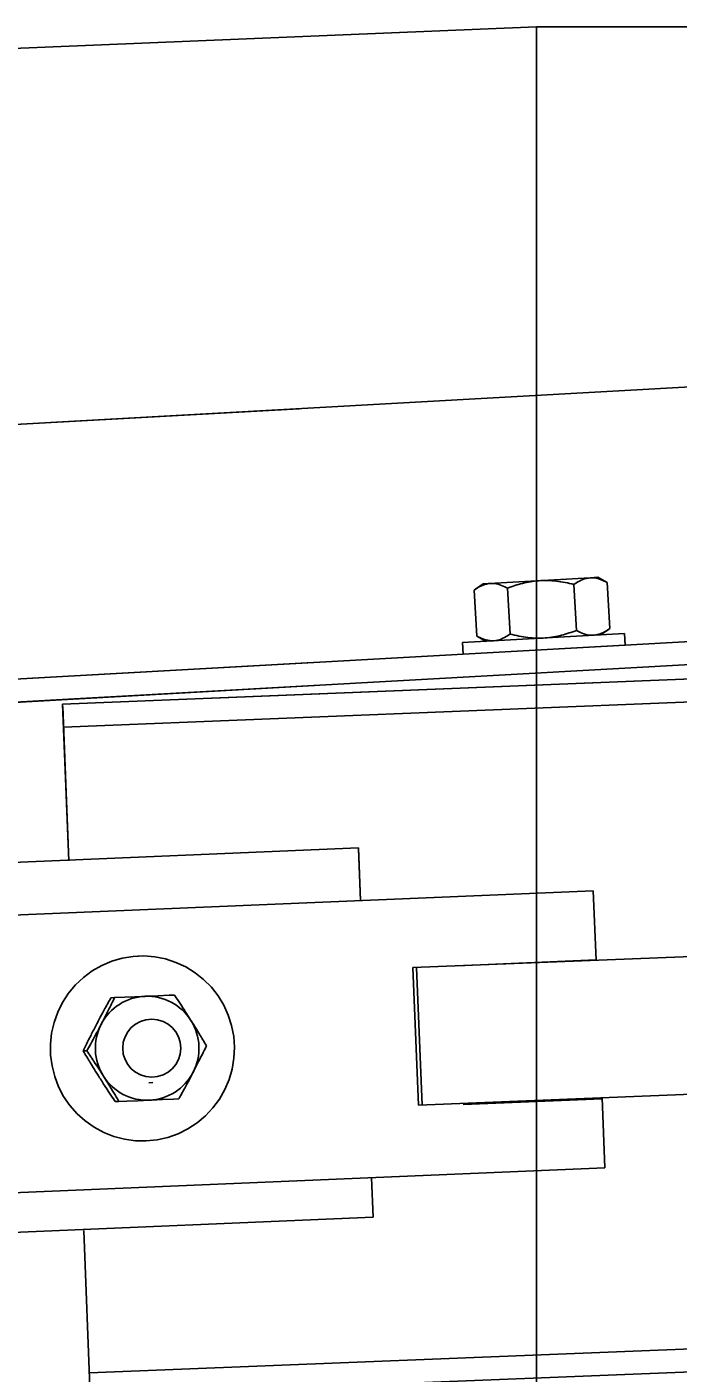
# Model space of a CAD drawing. Extents: x 9538 to 81668, y 7600 to 11751.
# Drawn here: x 11491.49 to 11497.37, y 9732.75 to 9744.89 of the extents above; entities that cross this region are included whole.
import ezdxf

# ---------------------------------------------------------------- set-up
doc = ezdxf.new("R2010")
doc.units = 0
doc.layers.add('dsnStdNameDate', color=7, linetype='Continuous')
doc.layers.add('dsnStdTable', color=7, linetype='Continuous')

msp = doc.modelspace()

# ---------------------------------------------------------------- linework, layer by layer
at = {"layer": 'dsnStdNameDate'}
for p, q in [((11496.092, 9744.888), (11020.802, 9725.365)), ((11496.092, 9626.659), (11496.092, 9744.888)), ((11800.835, 9744.888), (11496.092, 9744.888)), ((11496.092, 9744.888), (11496.092, 9626.659))]:
    msp.add_line(p, q, dxfattribs=at)
at = {"layer": 'dsnStdTable'}
for p, q in [((11020.698, 9725.365), (11496.092, 9744.888)), ((11800.835, 9744.888), (11496.092, 9744.888)), ((11447.154, 9738.841), (11497.805, 9741.661)), ((11447.154, 9738.841), (11493.95, 9741.446)), ((11495.61, 9739.869), (11495.529, 9739.812)), ((11495.61, 9739.869), (11495.529, 9739.812)), ((11495.61, 9739.869), (11496.575, 9739.923)), ((11495.61, 9739.869), (11496.575, 9739.923)), ((11496.453, 9739.447), (11496.43, 9739.863)), ((11496.453, 9739.447), (11496.43, 9739.863)), ((11496.575, 9739.923), (11496.644, 9739.927)), ((11496.575, 9739.923), (11496.644, 9739.927)), ((11496.73, 9739.879), (11496.644, 9739.927)), ((11496.73, 9739.879), (11496.644, 9739.927)), ((11496.753, 9739.464), (11496.73, 9739.879)), ((11496.753, 9739.464), (11496.73, 9739.879)), ((11495.553, 9739.397), (11495.529, 9739.812)), ((11495.553, 9739.397), (11495.529, 9739.812)), ((11495.853, 9739.414), (11495.83, 9739.829)), ((11495.853, 9739.414), (11495.83, 9739.829)), ((11464.315, 9737.501), (11497.933, 9739.373)), ((11496.887, 9739.419), (11495.425, 9739.338)), ((11496.887, 9739.419), (11495.425, 9739.338)), ((11495.639, 9739.349), (11495.553, 9739.397)), ((11495.639, 9739.349), (11495.553, 9739.397)), ((11496.673, 9739.407), (11496.753, 9739.464)), ((11496.673, 9739.407), (11496.753, 9739.464)), ((11496.887, 9739.419), (11496.892, 9739.315)), ((11496.887, 9739.419), (11496.892, 9739.315)), ((11495.425, 9739.338), (11495.431, 9739.233)), ((11495.425, 9739.338), (11495.431, 9739.233)), ((11495.431, 9739.233), (11496.892, 9739.315)), ((11495.431, 9739.233), (11496.892, 9739.315)), ((11464.315, 9737.501), (11494.078, 9739.158)), ((11464.327, 9737.293), (11497.944, 9739.165)), ((11491.817, 9738.784), (11498.74, 9739.061)), ((11493.165, 9738.838), (11498.74, 9739.061)), ((11464.327, 9737.293), (11494.089, 9738.95)), ((11491.873, 9737.37), (11491.817, 9738.784)), ((11491.873, 9737.37), (11491.818, 9738.763)), ((11491.825, 9738.576), (11498.749, 9738.853)), ((11491.825, 9738.576), (11498.749, 9738.853)), ((11470.063, 9736.458), (11494.485, 9737.488)), ((11494.504, 9737.012), (11494.485, 9737.488)), ((11494.504, 9737.012), (11494.485, 9737.48)), ((11496.604, 9737.101), (11484.159, 9736.575)), ((11496.604, 9737.101), (11484.159, 9736.575)), ((11496.631, 9736.474), (11496.604, 9737.101)), ((11496.631, 9736.474), (11496.604, 9737.101)), ((11492.501, 9736.512), (11492.495, 9736.512)), ((11492.501, 9736.512), (11492.495, 9736.512)), ((11494.977, 9736.408), (11498.84, 9736.563)), ((11494.977, 9736.408), (11498.84, 9736.563)), ((11495.377, 9736.423), (11496.63, 9736.477)), ((11495.377, 9736.423), (11496.63, 9736.477)), ((11495.027, 9735.168), (11494.977, 9736.408)), ((11495.027, 9735.168), (11494.977, 9736.408)), ((11495.059, 9735.169), (11495.01, 9736.41)), ((11495.059, 9735.169), (11495.01, 9736.41)), ((11492.286, 9736.138), (11492.252, 9736.136)), ((11492.286, 9736.138), (11492.252, 9736.136)), ((11492.286, 9736.138), (11492.56, 9736.149)), ((11492.286, 9736.138), (11492.56, 9736.149)), ((11492.036, 9735.658), (11492.002, 9735.657)), ((11492.036, 9735.658), (11492.002, 9735.657)), ((11492.593, 9735.369), (11492.631, 9735.371)), ((11492.593, 9735.369), (11492.631, 9735.371)), ((11492.593, 9735.369), (11492.593, 9735.369)), ((11492.593, 9735.369), (11492.593, 9735.369)), ((11498.89, 9735.322), (11495.027, 9735.168)), ((11498.89, 9735.322), (11495.027, 9735.168)), ((11492.325, 9735.201), (11492.291, 9735.2)), ((11492.325, 9735.201), (11492.291, 9735.2)), ((11496.683, 9735.224), (11495.43, 9735.174)), ((11496.683, 9735.224), (11495.43, 9735.174)), ((11496.709, 9734.603), (11496.683, 9735.234)), ((11496.709, 9734.603), (11496.683, 9735.234)), ((11492.565, 9734.846), (11492.571, 9734.847)), ((11492.565, 9734.846), (11492.571, 9734.847)), ((11484.259, 9734.077), (11496.709, 9734.603)), ((11484.259, 9734.077), (11496.709, 9734.603)), ((11494.618, 9734.158), (11494.603, 9734.514)), ((11470.196, 9733.127), (11494.618, 9734.158)), ((11492.007, 9734.039), (11492.066, 9732.547)), ((11492.007, 9734.039), (11492.066, 9732.547)), ((11498.982, 9733.032), (11492.058, 9732.755)), ((11498.982, 9733.032), (11492.058, 9732.755)), ((11498.99, 9732.824), (11492.066, 9732.547)), ((11498.99, 9732.824), (11492.066, 9732.547))]:
    msp.add_line(p, q, dxfattribs=at)
for points in [[(11492.669, 9734.857), (11492.571, 9734.847), (11492.473, 9734.848), (11492.376, 9734.862), (11492.28, 9734.887), (11492.189, 9734.923), (11492.102, 9734.969), (11492.021, 9735.026), (11491.948, 9735.091), (11491.882, 9735.165), (11491.826, 9735.247), (11491.78, 9735.334), (11491.745, 9735.426), (11491.721, 9735.522), (11491.708, 9735.62), (11491.706, 9735.718), (11491.717, 9735.817), (11491.739, 9735.913), (11491.772, 9736.006), (11491.816, 9736.094), (11491.87, 9736.177), (11491.933, 9736.252), (11492.005, 9736.32), (11492.084, 9736.378), (11492.17, 9736.427), (11492.26, 9736.465), (11492.355, 9736.493), (11492.452, 9736.508), (11492.55, 9736.513), (11492.649, 9736.505), (11492.745, 9736.486), (11492.839, 9736.455), (11492.928, 9736.414), (11493.012, 9736.362), (11493.089, 9736.301), (11493.159, 9736.231), (11493.22, 9736.153), (11493.271, 9736.069), (11493.311, 9735.979), (11493.341, 9735.885), (11493.36, 9735.788), (11493.367, 9735.69), (11493.362, 9735.591), (11493.346, 9735.494), (11493.319, 9735.399), (11493.28, 9735.308), (11493.231, 9735.222), (11493.172, 9735.143), (11493.105, 9735.071), (11493.029, 9735.008), (11492.947, 9734.955), (11492.858, 9734.911), (11492.766, 9734.878), (11492.669, 9734.857)], [(11492.669, 9734.857), (11492.571, 9734.847), (11492.473, 9734.848), (11492.376, 9734.862), (11492.28, 9734.887), (11492.189, 9734.923), (11492.102, 9734.969), (11492.021, 9735.026), (11491.948, 9735.091), (11491.882, 9735.165), (11491.826, 9735.247), (11491.78, 9735.334), (11491.745, 9735.426), (11491.721, 9735.522), (11491.708, 9735.62), (11491.706, 9735.718), (11491.717, 9735.817), (11491.739, 9735.913), (11491.772, 9736.006), (11491.816, 9736.094), (11491.87, 9736.177), (11491.933, 9736.252), (11492.005, 9736.32), (11492.084, 9736.378), (11492.17, 9736.427), (11492.26, 9736.465), (11492.355, 9736.493), (11492.452, 9736.508), (11492.55, 9736.513), (11492.649, 9736.505), (11492.745, 9736.486), (11492.839, 9736.455), (11492.928, 9736.414), (11493.012, 9736.362), (11493.089, 9736.301), (11493.159, 9736.231), (11493.22, 9736.153), (11493.271, 9736.069), (11493.311, 9735.979), (11493.341, 9735.885), (11493.36, 9735.788), (11493.367, 9735.69), (11493.362, 9735.591), (11493.346, 9735.494), (11493.319, 9735.399), (11493.28, 9735.308), (11493.231, 9735.222), (11493.172, 9735.143), (11493.105, 9735.071), (11493.029, 9735.008), (11492.947, 9734.955), (11492.858, 9734.911), (11492.766, 9734.878), (11492.669, 9734.857)], [(11492.56, 9736.149), (11492.579, 9736.15), (11492.679, 9736.155), (11492.778, 9736.159), (11492.825, 9736.161)], [(11492.56, 9736.149), (11492.579, 9736.15), (11492.679, 9736.155), (11492.778, 9736.159), (11492.825, 9736.161)], [(11492.325, 9735.201), (11492.396, 9735.204), (11492.496, 9735.208), (11492.6, 9735.213)], [(11492.325, 9735.201), (11492.396, 9735.204), (11492.496, 9735.208), (11492.6, 9735.213)], [(11492.6, 9735.213), (11492.618, 9735.214), (11492.719, 9735.218), (11492.818, 9735.222), (11492.864, 9735.224)], [(11492.6, 9735.213), (11492.618, 9735.214), (11492.719, 9735.218), (11492.818, 9735.222), (11492.864, 9735.224)]]:
    msp.add_lwpolyline(points, dxfattribs=at)
msp.add_circle((11492.621, 9735.682), 0.262, dxfattribs=at)
msp.add_circle((11492.621, 9735.682), 0.262, dxfattribs=at)
for centre, radius, start, end in [((11492.58, 9735.683), 0.467, 92.4463, 152.5402), ((11492.58, 9735.683), 0.467, 92.4463, 152.5402), ((11492.579, 9735.683), 0.467, 32.2892, 92.386), ((11492.579, 9735.683), 0.467, 32.2892, 92.386), ((11492.582, 9735.681), 0.47, 152.4942, 212.3357), ((11492.582, 9735.681), 0.47, 152.4942, 212.3357), ((11492.577, 9735.681), 0.47, 332.5251, 32.3238), ((11492.577, 9735.681), 0.47, 332.5251, 32.3238), ((11492.58, 9735.679), 0.467, 212.2951, 272.3896), ((11492.58, 9735.679), 0.467, 212.2951, 272.3896), ((11492.58, 9735.68), 0.467, 272.4635, 332.5231), ((11492.58, 9735.68), 0.467, 272.4635, 332.5231)]:
    msp.add_arc(centre, radius, start, end, dxfattribs=at)
for points in [[(11495.529, 9739.812), (11495.546, 9739.824), (11495.579, 9739.845), (11495.639, 9739.869), (11495.713, 9739.875), (11495.779, 9739.855), (11495.817, 9739.836), (11495.83, 9739.829)], [(11495.529, 9739.812), (11495.546, 9739.824), (11495.579, 9739.845), (11495.639, 9739.869), (11495.713, 9739.875), (11495.779, 9739.855), (11495.817, 9739.836), (11495.83, 9739.829)], [(11496.43, 9739.863), (11496.377, 9739.874), (11496.269, 9739.898), (11496.111, 9739.9), (11495.963, 9739.875), (11495.874, 9739.845), (11495.83, 9739.829)], [(11496.43, 9739.863), (11496.377, 9739.874), (11496.269, 9739.898), (11496.111, 9739.9), (11495.963, 9739.875), (11495.874, 9739.845), (11495.83, 9739.829)], [(11496.73, 9739.879), (11496.712, 9739.888), (11496.678, 9739.906), (11496.615, 9739.924), (11496.541, 9739.921), (11496.477, 9739.894), (11496.442, 9739.871), (11496.43, 9739.863)], [(11496.73, 9739.879), (11496.712, 9739.888), (11496.678, 9739.906), (11496.615, 9739.924), (11496.541, 9739.921), (11496.477, 9739.894), (11496.442, 9739.871), (11496.43, 9739.863)], [(11495.853, 9739.414), (11495.841, 9739.406), (11495.806, 9739.383), (11495.743, 9739.355), (11495.669, 9739.353), (11495.605, 9739.37), (11495.571, 9739.388), (11495.553, 9739.397)], [(11495.853, 9739.414), (11495.841, 9739.406), (11495.806, 9739.383), (11495.743, 9739.355), (11495.669, 9739.353), (11495.605, 9739.37), (11495.571, 9739.388), (11495.553, 9739.397)], [(11495.853, 9739.414), (11495.906, 9739.402), (11496.014, 9739.378), (11496.172, 9739.376), (11496.32, 9739.401), (11496.408, 9739.432), (11496.453, 9739.447)], [(11495.853, 9739.414), (11495.906, 9739.402), (11496.014, 9739.378), (11496.172, 9739.376), (11496.32, 9739.401), (11496.408, 9739.432), (11496.453, 9739.447)], [(11496.453, 9739.447), (11496.466, 9739.441), (11496.503, 9739.421), (11496.569, 9739.401), (11496.642, 9739.407), (11496.704, 9739.431), (11496.737, 9739.453), (11496.753, 9739.464)], [(11496.453, 9739.447), (11496.466, 9739.441), (11496.503, 9739.421), (11496.569, 9739.401), (11496.642, 9739.407), (11496.704, 9739.431), (11496.737, 9739.453), (11496.753, 9739.464)], [(11492.252, 9736.136), (11492.231, 9736.099), (11492.188, 9736.02), (11492.145, 9735.94), (11492.123, 9735.898), (11492.122, 9735.896)], [(11492.252, 9736.136), (11492.231, 9736.099), (11492.188, 9736.02), (11492.145, 9735.94), (11492.123, 9735.898), (11492.122, 9735.896)], [(11492.286, 9736.138), (11492.267, 9736.1), (11492.229, 9736.021), (11492.188, 9735.941), (11492.166, 9735.899), (11492.166, 9735.898)], [(11492.286, 9736.138), (11492.267, 9736.1), (11492.229, 9736.021), (11492.188, 9735.941), (11492.166, 9735.899), (11492.166, 9735.898)], [(11492.974, 9735.932), (11492.954, 9735.964), (11492.913, 9736.028), (11492.863, 9736.104), (11492.833, 9736.148), (11492.825, 9736.161)], [(11492.974, 9735.932), (11492.954, 9735.964), (11492.913, 9736.028), (11492.863, 9736.104), (11492.833, 9736.148), (11492.825, 9736.161)], [(11492.122, 9735.896), (11492.105, 9735.863), (11492.071, 9735.797), (11492.031, 9735.717), (11492.009, 9735.67), (11492.002, 9735.657)], [(11492.122, 9735.896), (11492.105, 9735.863), (11492.071, 9735.797), (11492.031, 9735.717), (11492.009, 9735.67), (11492.002, 9735.657)], [(11492.166, 9735.898), (11492.148, 9735.865), (11492.113, 9735.798), (11492.069, 9735.718), (11492.043, 9735.671), (11492.036, 9735.658)], [(11492.166, 9735.898), (11492.148, 9735.865), (11492.113, 9735.798), (11492.069, 9735.718), (11492.043, 9735.671), (11492.036, 9735.658)], [(11493.114, 9735.704), (11493.092, 9735.74), (11493.047, 9735.815), (11493.001, 9735.892), (11492.975, 9735.931), (11492.974, 9735.932)], [(11493.114, 9735.704), (11493.092, 9735.74), (11493.047, 9735.815), (11493.001, 9735.892), (11492.975, 9735.931), (11492.974, 9735.932)], [(11492.002, 9735.657), (11492.024, 9735.621), (11492.069, 9735.545), (11492.116, 9735.469), (11492.141, 9735.429), (11492.142, 9735.428)], [(11492.002, 9735.657), (11492.024, 9735.621), (11492.069, 9735.545), (11492.116, 9735.469), (11492.141, 9735.429), (11492.142, 9735.428)], [(11492.036, 9735.658), (11492.06, 9735.622), (11492.11, 9735.548), (11492.159, 9735.472), (11492.185, 9735.431), (11492.185, 9735.43)], [(11492.036, 9735.658), (11492.06, 9735.622), (11492.11, 9735.548), (11492.159, 9735.472), (11492.185, 9735.431), (11492.185, 9735.43)], [(11492.994, 9735.464), (11493.011, 9735.497), (11493.045, 9735.564), (11493.085, 9735.644), (11493.108, 9735.69), (11493.114, 9735.704)], [(11492.994, 9735.464), (11493.011, 9735.497), (11493.045, 9735.564), (11493.085, 9735.644), (11493.108, 9735.69), (11493.114, 9735.704)], [(11492.142, 9735.428), (11492.162, 9735.396), (11492.203, 9735.332), (11492.253, 9735.256), (11492.283, 9735.212), (11492.291, 9735.2)], [(11492.142, 9735.428), (11492.162, 9735.396), (11492.203, 9735.332), (11492.253, 9735.256), (11492.283, 9735.212), (11492.291, 9735.2)], [(11492.185, 9735.43), (11492.205, 9735.398), (11492.245, 9735.335), (11492.291, 9735.258), (11492.318, 9735.214), (11492.325, 9735.201)], [(11492.185, 9735.43), (11492.205, 9735.398), (11492.245, 9735.335), (11492.291, 9735.258), (11492.318, 9735.214), (11492.325, 9735.201)], [(11492.864, 9735.224), (11492.885, 9735.262), (11492.929, 9735.34), (11492.971, 9735.421), (11492.993, 9735.463), (11492.994, 9735.464)], [(11492.864, 9735.224), (11492.885, 9735.262), (11492.929, 9735.34), (11492.971, 9735.421), (11492.993, 9735.463), (11492.994, 9735.464)]]:
    msp.add_open_spline(points, degree=3, dxfattribs=at)

doc.saveas('drawing.dxf')
